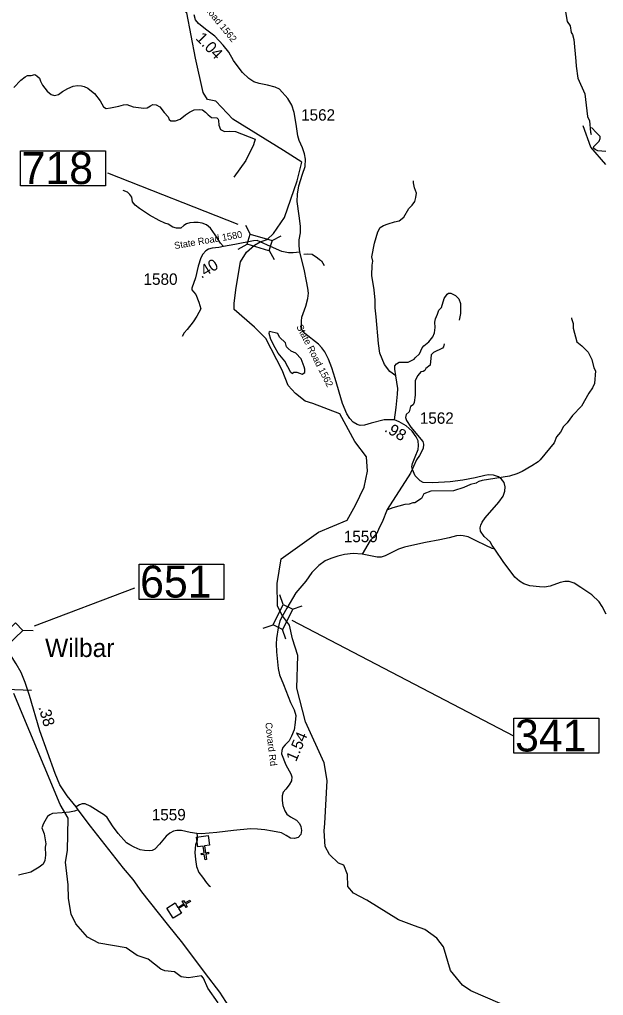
# Model space of a CAD drawing. Extents: x 1248224 to 1454986, y 825081 to 985870.
# Drawn here: x 1318874 to 1325260, y 917958 to 928641 of the extents above; entities that cross this region are included whole.
import ezdxf

# ---------------------------------------------------------------- set-up
doc = ezdxf.new("R2010")
doc.units = 0
for name, color, linetype in [('Exist Civil Demographics Community Label', 7, 'Continuous'), ('Exist Cultural Church CELL', 7, 'Continuous'), ('Exist Hydrographic Creek Single Shore', 7, 'Continuous'), ('Exist Hydrographic Misc Water Feature', 7, 'Continuous'), ('Exist Road Non-System Type 51', 7, 'Continuous'), ('Exist Road Primary NC Attributed', 7, 'Continuous'), ('Exist Road Primary NC Mileage Hundredths English Label', 7, 'Continuous'), ('Exist Road Secondary Mileage Hundredths English Label', 7, 'Continuous'), ('Exist Road Secondary Structure Standard Bridge CELL', 7, 'Continuous'), ('Exist Road Secondary Structure Standard Bridge Number Label', 7, 'Continuous'), ('Exist Road Secondary Type 51 Attributed', 7, 'Continuous'), ('Exist Road Secondary Type 51 Label', 7, 'Continuous'), ('Exist Road Secondary Type 51 Number Label', 7, 'Continuous')]:
    doc.layers.add(name, color=color, linetype=linetype)

msp = doc.modelspace()

# ---------------------------------------------------------------- linework, layer by layer
at = {"layer": 'Exist Cultural Church CELL'}
for points in [[(1320953, 919605), (1320896, 919596), (1320908, 919521), (1320939, 919526), (1320942, 919510), (1320910, 919505), (1320919, 919446), (1320903, 919443), (1320894, 919503), (1320863, 919498), (1320860, 919514), (1320892, 919518), (1320881, 919594), (1320824, 919585), (1320808, 919691), (1320937, 919710)], [(1320575, 918971), (1320605, 918922), (1320670, 918962), (1320653, 918989), (1320667, 918998), (1320684, 918971), (1320735, 919002), (1320743, 918988), (1320692, 918957), (1320709, 918930), (1320695, 918921), (1320679, 918949), (1320614, 918909), (1320644, 918860), (1320553, 918804), (1320485, 918915)]]:
    msp.add_lwpolyline(points, close=True, dxfattribs=at)
at = {"layer": 'Exist Hydrographic Creek Single Shore'}
for points in [[(1321505, 926207), (1321583, 926233), (1321653, 926298), (1321772, 926474), (1321912, 926874), (1321961, 927079), (1321762, 927208), (1321208, 927551), (1321019, 927748), (1320931, 927767), (1320883, 927841), (1320799, 928218), (1320705, 928713), (1320526, 928924), (1320210, 929318), (1320147, 929467), (1319991, 929720), (1319883, 929795), (1319578, 929858), (1319385, 929949), (1319185, 930124)], [(1321749, 922114), (1321695, 922220), (1321690, 922468), (1321735, 922737), (1322145, 923029), (1322456, 923161), (1322547, 923326), (1322643, 923524), (1322681, 923698), (1322668, 923855), (1322539, 924021), (1322375, 924324), (1322080, 924438), (1321996, 924465), (1321893, 924549), (1321811, 924634), (1321745, 924802), (1321566, 925151), (1321442, 925275), (1321221, 925467), (1321222, 925536), (1321242, 925709), (1321289, 925990), (1321356, 926093), (1321445, 926173), (1321505, 926207)], [(1322204, 919759), (1322213, 919840), (1322240, 920313), (1322205, 920504), (1322002, 920954), (1321908, 921323), (1321917, 921678), (1321858, 921863), (1321827, 922011), (1321749, 922114)], [(1321048, 917876), (1320935, 918038), (1320886, 918146), (1320865, 918172), (1320723, 918151), (1320640, 918163), (1320570, 918216), (1320462, 918227), (1320420, 918246), (1320281, 918354), (1320161, 918396), (1320041, 918481), (1319743, 918531), (1319618, 918598), (1319491, 918744), (1319439, 918847), (1319409, 919019), (1319407, 919170), (1319377, 919418), (1319398, 919545), (1319405, 919900), (1319319, 920049), (1318813, 921263)], [(1324427, 917744), (1323808, 918009), (1323717, 918070), (1323588, 918230), (1323510, 918491), (1323437, 918584), (1323306, 918679), (1323195, 918720)]]:
    msp.add_lwpolyline(points, dxfattribs=at)
at = {"layer": 'Exist Hydrographic Misc Water Feature'}
for points in [[(1324459, 929725), (1324509, 929552), (1324532, 929508), (1324554, 929439), (1324609, 929294), (1324646, 929107), (1324675, 929038), (1324711, 928965), (1324805, 928797), (1324816, 928760), (1324844, 928724), (1324863, 928619), (1324894, 928571), (1324908, 928500), (1324920, 928476), (1324935, 928423), (1324959, 928187), (1324960, 928130), (1324981, 927998), (1325055, 927828), (1325087, 927580), (1325106, 927531), (1325119, 927407), (1325125, 927384)], [(1325286, 927056), (1325123, 927243), (1325037, 927478)], [(1324909, 925376), (1324912, 925369), (1324927, 925312), (1324930, 925263), (1324970, 925112), (1325023, 925069), (1325094, 924999), (1325132, 924918), (1325156, 924829), (1325171, 924797), (1325162, 924658), (1325141, 924608), (1325100, 924553), (1325018, 924410), (1324920, 924307), (1324862, 924228), (1324821, 924187), (1324789, 924123), (1324748, 924073), (1324719, 924009), (1324568, 923823), (1324544, 923799), (1324475, 923755), (1324369, 923693), (1324314, 923668), (1324234, 923642), (1323934, 923597), (1323896, 923586), (1323872, 923571), (1323868, 923565), (1323807, 923552), (1323734, 923518), (1323618, 923482), (1323373, 923478), (1323295, 923448), (1323269, 923399), (1323196, 923352), (1323176, 923352), (1323136, 923338), (1323088, 923331), (1322955, 923296), (1322898, 923275), (1322894, 923278)], [(1321857, 924766), (1321842, 924779), (1321776, 924901), (1321704, 924990), (1321670, 925047), (1321624, 925140), (1321603, 925204), (1321608, 925228)], [(1321857, 924766), (1321874, 924782), (1321906, 924781), (1321965, 924760), (1321994, 924779), (1321995, 924815), (1321987, 924841), (1321953, 924927), (1321897, 924989), (1321845, 925011), (1321810, 925039), (1321794, 925060), (1321783, 925101), (1321717, 925166), (1321697, 925203), (1321608, 925228)], [(1323516, 925090), (1323511, 925058), (1323499, 925043), (1323402, 924997), (1323377, 924969), (1323365, 924857), (1323316, 924820), (1323307, 924801), (1323287, 924789), (1323263, 924785), (1323230, 924743), (1323200, 924689), (1323199, 924529), (1323189, 924450), (1323180, 924425), (1323148, 924404), (1323136, 924348), (1323104, 924317), (1323095, 924285), (1323106, 924253), (1323153, 924179), (1323283, 924023), (1323290, 923993), (1323289, 923944), (1323249, 923870), (1323216, 923822), (1323149, 923677), (1322894, 923278)], [(1322894, 923278), (1322841, 923141), (1322807, 923076), (1322782, 923016), (1322707, 922940), (1322621, 922790)], [(1323195, 918720), (1323017, 918786), (1322672, 919003), (1322528, 919080), (1322465, 919152), (1322461, 919282), (1322420, 919386), (1322362, 919408), (1322263, 919503), (1322218, 919588), (1322204, 919759)]]:
    msp.add_lwpolyline(points, dxfattribs=at)
at = {"layer": 'Exist Road Non-System Type 51'}
for points in [[(1318812, 927898), (1318888, 927976), (1318937, 928013), (1318962, 928028), (1319001, 928028), (1319042, 928038), (1319062, 928024), (1319091, 928001), (1319103, 927966), (1319126, 927923), (1319177, 927857), (1319221, 927821), (1319258, 927810), (1319301, 927819), (1319343, 927854), (1319402, 927887), (1319462, 927913), (1319507, 927919), (1319552, 927917), (1319581, 927907), (1319622, 927889), (1319662, 927856), (1319694, 927831), (1319755, 927751), (1319792, 927685), (1319821, 927667), (1319870, 927675), (1319961, 927691), (1320010, 927708), (1320047, 927710), (1320115, 927687), (1320232, 927671), (1320270, 927673), (1320305, 927695), (1320331, 927710), (1320368, 927708), (1320409, 927687), (1320457, 927624), (1320498, 927576), (1320512, 927545), (1320530, 927531), (1320578, 927531), (1320629, 927552), (1320689, 927599), (1320732, 927628), (1320785, 927652), (1320837, 927658), (1320876, 927652), (1320906, 927626), (1320937, 927597), (1320972, 927570), (1321030, 927564), (1321047, 927550), (1321049, 927536), (1321053, 927484), (1321070, 927437), (1321115, 927416), (1321168, 927419), (1321236, 927414), (1321452, 927330)], [(1325286, 927195), (1325200, 927202), (1325170, 927218), (1325151, 927232), (1325154, 927252), (1325213, 927309), (1325225, 927340), (1325222, 927359), (1325185, 927401), (1325130, 927458)], [(1321452, 927330), (1321431, 927271), (1321349, 927098), (1321218, 926915)], [(1322989, 924741), (1322923, 924790), (1322866, 924864), (1322814, 924989), (1322800, 925094), (1322773, 925388), (1322763, 925485), (1322763, 925571), (1322753, 925682), (1322728, 925839), (1322732, 925952), (1322736, 925997), (1322728, 926042), (1322757, 926193), (1322794, 926318), (1322819, 926364), (1322856, 926386), (1322907, 926403), (1322975, 926425), (1323024, 926437), (1323075, 926477), (1323131, 926571), (1323168, 926608), (1323197, 926649), (1323208, 926693), (1323215, 926742), (1323194, 926800), (1323182, 926855), (1323182, 926874)], [(1321103, 926157), (1321072, 926193), (1321015, 926283), (1320961, 926357), (1320920, 926394), (1320873, 926412), (1320828, 926419), (1320781, 926419), (1320735, 926417), (1320700, 926406), (1320670, 926386), (1320637, 926359), (1320590, 926359), (1320551, 926369), (1320499, 926402), (1320464, 926412), (1320401, 926443), (1320294, 926501), (1320187, 926571), (1320138, 926610), (1320109, 926645), (1320101, 926696), (1320080, 926727), (1320056, 926752), (1320006, 926768)], [(1321984, 926071), (1322019, 926078), (1322074, 926071), (1322132, 926031), (1322155, 926013)], [(1322155, 926013), (1322175, 925998), (1322207, 925948)], [(1322989, 924741), (1322978, 924814), (1322980, 924851), (1322997, 924873), (1323024, 924890), (1323065, 924892), (1323124, 924890), (1323155, 924904), (1323190, 924925), (1323202, 924937), (1323247, 924980), (1323276, 925046), (1323295, 925071), (1323350, 925112), (1323393, 925167), (1323412, 925212), (1323420, 925270), (1323416, 925328), (1323424, 925365), (1323445, 925416), (1323461, 925459), (1323488, 925490), (1323518, 925586), (1323549, 925634), (1323566, 925646), (1323592, 925646), (1323642, 925619), (1323679, 925582), (1323695, 925531), (1323697, 925424), (1323683, 925352)], [(1322973, 924259), (1322993, 924393), (1323008, 924541), (1323012, 924601), (1323001, 924673), (1322989, 924741)], [(1319517, 919990), (1319474, 919976), (1319420, 919965), (1319342, 919958), (1319233, 919952), (1319206, 919937), (1319179, 919916), (1319137, 919841), (1319118, 919795), (1319142, 919729), (1319160, 919620), (1319156, 919583), (1319159, 919494), (1319151, 919436), (1319133, 919394), (1319089, 919363), (1318996, 919309), (1318862, 919275)], [(1320814, 919730), (1320818, 919704), (1320815, 919660), (1320798, 919606), (1320792, 919522), (1320797, 919447), (1320810, 919369), (1320834, 919303), (1320875, 919253), (1320919, 919191), (1320943, 919162), (1320963, 919151)]]:
    msp.add_lwpolyline(points, dxfattribs=at)
at = {"layer": 'Exist Road Primary NC Attributed'}
for points in [[(1319493, 920022), (1319395, 920142), (1319316, 920264), (1319262, 920388), (1319096, 920855), (1318983, 921242), (1318934, 921384), (1318893, 921494), (1318836, 921587), (1318776, 921686), (1318722, 921754), (1318648, 921827)], [(1321162, 917843), (1321064, 917993), (1320909, 918200), (1320660, 918530), (1320492, 918740), (1320213, 919094), (1320116, 919226), (1320012, 919352), (1319651, 919813), (1319517, 919990), (1319493, 920022)]]:
    msp.add_lwpolyline(points, dxfattribs=at)
at = {"layer": 'Exist Road Secondary Structure Standard Bridge CELL'}
for p, q in [((1321344, 926391), (1321398, 926292)), ((1321635, 926221), (1321735, 926275)), ((1321265, 926127), (1321365, 926181)), ((1321603, 926112), (1321657, 926013)), ((1321758, 922238), (1321721, 922345)), ((1321859, 922188), (1321966, 922224)), ((1319022, 921951), (1318909, 921953)), ((1321540, 921980), (1321647, 922016)), ((1321787, 921857), (1321751, 921965)), ((1319004, 921297), (1318729, 921309))]:
    msp.add_line(p, q, dxfattribs=at)
for points in [[(1321398, 926292), (1321635, 926221), (1321602, 926110), (1321365, 926181)], [(1321647, 922016), (1321757, 922238), (1321861, 922187), (1321751, 921965)], [(1318909, 921953), (1318730, 921781), (1318650, 921865), (1318829, 922036)]]:
    msp.add_lwpolyline(points, close=True, dxfattribs=at)
at = {"layer": 'Exist Road Secondary Structure Standard Bridge Number Label'}
for p, q in [((1321264, 926397), (1319841, 926959)), ((1319036, 922004), (1320136, 922419)), ((1321851, 922067), (1324275, 920801))]:
    msp.add_line(p, q, dxfattribs=at)
for points in [[(1318884, 927204), (1319813, 927204), (1319813, 926820), (1318884, 926820)], [(1320181, 922678), (1321110, 922678), (1321110, 922294), (1320181, 922294)], [(1324280, 920993), (1325209, 920993), (1325209, 920609), (1324280, 920609)]]:
    msp.add_lwpolyline(points, close=True, dxfattribs=at)
at = {"layer": 'Exist Road Secondary Type 51 Attributed'}
for points in [[(1321938, 926093), (1321931, 926163), (1321933, 926230), (1321947, 926306), (1321947, 926380), (1321931, 926491), (1321910, 926648), (1321915, 926731), (1321929, 926819), (1321968, 926947), (1321996, 927032), (1322000, 927114), (1321991, 927170), (1321970, 927237), (1321933, 927318), (1321919, 927367), (1321901, 927494), (1321878, 927623), (1321851, 927702), (1321809, 927778), (1321716, 927880), (1321670, 927901), (1321585, 927924), (1321494, 927940), (1321437, 927959), (1321381, 927996), (1321314, 928063), (1321265, 928123), (1321215, 928194), (1321162, 928284), (1321102, 928360), (1321009, 928458), (1320909, 928536), (1320833, 928597), (1320798, 928636), (1320782, 928692)], [(1321505, 926207), (1321472, 926221), (1321431, 926219), (1321227, 926179), (1321103, 926157), (1321052, 926146), (1320980, 926140), (1320940, 926126), (1320910, 926108), (1320878, 926071), (1320857, 926031), (1320829, 925943), (1320797, 925813), (1320760, 925702), (1320757, 925682), (1320776, 925662), (1320802, 925632), (1320834, 925548), (1320857, 925476), (1320813, 925394), (1320774, 925331), (1320708, 925247), (1320674, 925210), (1320652, 925170)], [(1321938, 926093), (1321868, 926089), (1321815, 926089), (1321778, 926094), (1321741, 926103), (1321620, 926158), (1321505, 926207)], [(1324073, 922845), (1324042, 922885), (1324019, 922923), (1323954, 922982), (1323915, 923042), (1323911, 923076), (1323920, 923107), (1323932, 923141), (1323965, 923187), (1324114, 923359), (1324164, 923424), (1324181, 923478), (1324184, 923526), (1324175, 923574), (1324145, 923611), (1324111, 923637), (1324059, 923654), (1324003, 923657), (1323962, 923650), (1323855, 923625), (1323723, 923599), (1323582, 923582), (1323393, 923571), (1323287, 923574), (1323255, 923592), (1323202, 923648), (1323170, 923714), (1323164, 923745), (1323171, 923782), (1323202, 923855), (1323232, 923933), (1323236, 923979), (1323232, 924030), (1323211, 924075), (1323168, 924135), (1323103, 924195), (1323027, 924239), (1322973, 924259), (1322934, 924261), (1322862, 924258), (1322720, 924222), (1322648, 924201), (1322600, 924199), (1322567, 924208), (1322524, 924233), (1322486, 924275), (1322455, 924324), (1322405, 924438), (1322324, 924711), (1322290, 924830), (1322253, 924924), (1322211, 925002), (1322179, 925049), (1322142, 925088), (1321994, 925205), (1321963, 925249), (1321956, 925296), (1321959, 925338), (1321963, 925384), (1322006, 925505), (1322027, 925589), (1322033, 925644), (1322027, 925700), (1322011, 925776), (1321985, 925907), (1321938, 926093)], [(1324073, 922845), (1324041, 922851), (1323975, 922883), (1323868, 922936), (1323779, 922977), (1323725, 922990), (1323693, 922993), (1323651, 922988), (1323571, 922967), (1323469, 922945), (1323312, 922916), (1323198, 922892), (1323085, 922865), (1323018, 922845), (1322974, 922821), (1322873, 922771), (1322828, 922757), (1322786, 922757), (1322621, 922790), (1322522, 922798), (1322428, 922785), (1322355, 922767), (1322278, 922743), (1322218, 922716), (1322146, 922665), (1322069, 922589), (1322005, 922493), (1321896, 922365), (1321797, 922199), (1321749, 922114)], [(1325290, 922132), (1325244, 922216), (1325211, 922268), (1325133, 922342), (1325013, 922423), (1324939, 922471), (1324886, 922488), (1324836, 922488), (1324788, 922478), (1324678, 922440), (1324614, 922428), (1324561, 922430), (1324456, 922442), (1324389, 922466), (1324341, 922495), (1324289, 922538), (1324241, 922605), (1324172, 922698), (1324073, 922845)], [(1321749, 922114), (1321722, 922059), (1321704, 921982), (1321685, 921866), (1321680, 921807), (1321686, 921719), (1321702, 921537), (1321717, 921469), (1321760, 921361), (1321839, 921166), (1321878, 921086), (1321895, 921023), (1321890, 920948), (1321878, 920865), (1321848, 920797), (1321822, 920745), (1321780, 920702), (1321754, 920672), (1321742, 920641), (1321740, 920604), (1321788, 920483), (1321842, 920384), (1321851, 920350), (1321848, 920306), (1321822, 920263), (1321785, 920218), (1321757, 920184), (1321746, 920144), (1321745, 920093), (1321754, 920037), (1321776, 919978), (1321797, 919944), (1321836, 919912), (1321904, 919878), (1321935, 919842), (1321950, 919807), (1321958, 919765), (1321949, 919722), (1321922, 919688), (1321882, 919676), (1321838, 919682), (1321790, 919708), (1321740, 919737), (1321639, 919757), (1321556, 919770), (1321476, 919778), (1321399, 919781), (1321214, 919765), (1321032, 919742), (1320865, 919728), (1320814, 919730), (1320741, 919744), (1320644, 919765), (1320593, 919765), (1320556, 919756), (1320519, 919736), (1320476, 919701), (1320404, 919613), (1320354, 919560), (1320326, 919545), (1320293, 919542), (1320242, 919545), (1320194, 919552), (1320129, 919580), (1320080, 919608), (1320042, 919630), (1319951, 919732), (1319892, 919815), (1319833, 919905), (1319803, 919933), (1319645, 920032), (1319591, 920055), (1319560, 920055), (1319530, 920045), (1319493, 920022)]]:
    msp.add_lwpolyline(points, dxfattribs=at)

# ---------------------------------------------------------------- texts
at = {"layer": 'Exist Civil Demographics Community Label'}
msp.add_text('Wilbar', height=200, dxfattribs=at).set_placement((1319154, 921663))
at = {"layer": 'Exist Road Primary NC Mileage Hundredths English Label'}
msp.add_text('.38', height=125, rotation=286.2916, dxfattribs=at).set_placement((1319079, 921114))
at = {"layer": 'Exist Road Secondary Mileage Hundredths English Label'}
for s, rotation, p in [('1.04', 313.5782, (1320794, 928430)), ('.40', 31.6291, (1320863, 925802)), ('.98', 330.0055, (1322856, 924137)), ('1.54', 66.6622, (1321898, 920510))]:
    msp.add_text(s, height=125, rotation=rotation, dxfattribs=at).set_placement(p)
at = {"layer": 'Exist Road Secondary Structure Standard Bridge Number Label'}
for s, p in [('718', (1318897, 926840)), ('651', (1320193, 922314)), ('341', (1324293, 920629))]:
    msp.add_text(s, height=350, dxfattribs=at).set_placement(p)
at = {"layer": 'Exist Road Secondary Type 51 Label'}
for s, rotation, p in [('State Road 1562', 309.5506, (1320720, 928966)), ('State Road 1580', 9.7013, (1320572, 926128)), ('State Road 1562', 297.0782, (1321899, 925280)), ('Covard Rd', 276.5695, (1321561, 920943))]:
    msp.add_text(s, height=75, rotation=rotation, dxfattribs=at).set_placement(p)
at = {"layer": 'Exist Road Secondary Type 51 Number Label'}
for s, p in [('1562', (1321953, 927534)), ('1580', (1320230, 925737)), ('1562', (1323251, 924216)), ('1559', (1322420, 922920)), ('1559', (1320320, 919875))]:
    msp.add_text(s, height=125, dxfattribs=at).set_placement(p)

doc.saveas('drawing.dxf')
